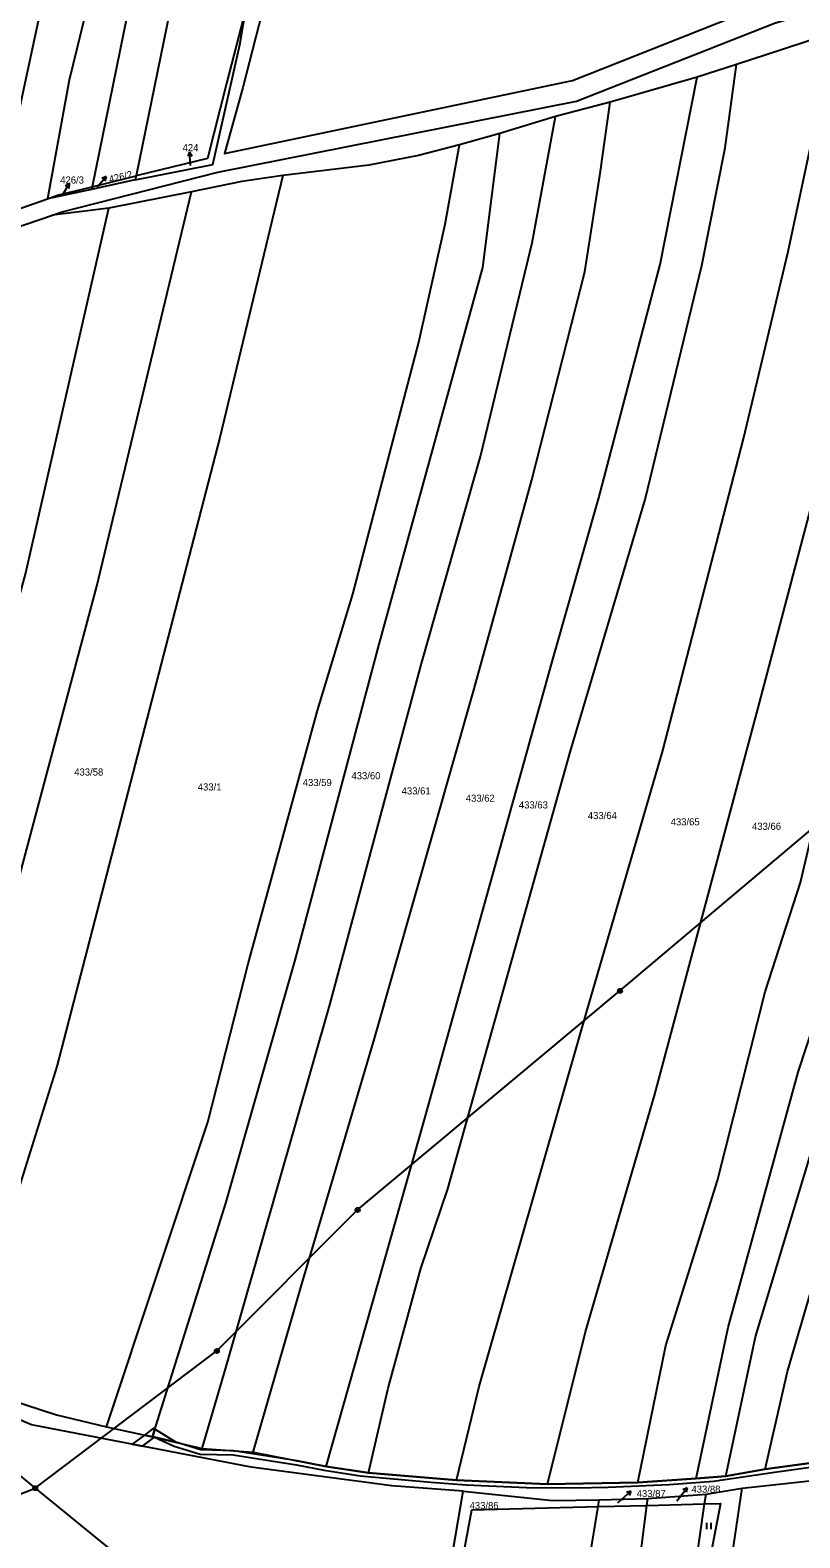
# Model space of a CAD drawing. Extents: x -757266 to -753360, y -1162585 to -1157740.
# Drawn here: x -753899.7 to -753715.2, y -1161564.9 to -1161203.3 of the extents above; entities that cross this region are included whole.
import ezdxf

# ---------------------------------------------------------------- set-up
doc = ezdxf.new("R2010")
doc.units = 0
for name, color, linetype in [('Hranice parcel', 7, 'Continuous'), ('Parcelní čísla', 7, 'Continuous'), ('Pop  PČ popisy', 7, 'Continuous'), ('Poz předměty', 7, 'Continuous'), ('Věcná břemena k části', 7, 'Continuous'), ('Značky kultur', 7, 'Continuous')]:
    doc.layers.add(name, color=color, linetype=linetype)

msp = doc.modelspace()

# ---------------------------------------------------------------- linework, layer by layer
at = {"layer": 'Hranice parcel'}
for p, q in [((-753730.39, -1161211.49), (-753739.87, -1161214.5)), ((-753739.87, -1161214.5), (-753760.68, -1161220.5)), ((-753760.68, -1161220.5), (-753773.8, -1161223.97)), ((-753773.8, -1161223.97), (-753787.14, -1161228.04)), ((-753787.14, -1161228.04), (-753796.83, -1161230.76)), ((-753884.85, -1161240.81), (-753874.28, -1161238.21)), ((-753874.28, -1161238.21), (-753874.48, -1161239.19)), ((-753884.98, -1161241.46), (-753895.56, -1161243.71)), ((-753874.48, -1161239.19), (-753884.98, -1161241.46)), ((-753884.85, -1161240.81), (-753884.98, -1161241.46)), ((-753907.87, -1161248.01), (-753895.56, -1161243.71)), ((-753860.99, -1161242.04), (-753880.81, -1161245.93)), ((-753903.94, -1161250.88), (-753894.35, -1161247.6)), ((-753880.81, -1161245.93), (-753894.35, -1161247.6)), ((-753881.39, -1161538.25), (-753870.35, -1161540.64)), ((-753870.35, -1161540.64), (-753858.48, -1161543.44)), ((-753858.48, -1161543.44), (-753846.25, -1161544.34)), ((-753846.25, -1161544.34), (-753828.77, -1161547.74)), ((-753828.77, -1161547.74), (-753818.6, -1161549.24)), ((-753818.6, -1161549.24), (-753797.5, -1161551.03)), ((-753733, -1161550.06), (-753723.57, -1161548.39)), ((-753723.57, -1161548.39), (-753707.07, -1161546.18)), ((-753797.5, -1161551.03), (-753775.74, -1161552)), ((-753775.74, -1161552), (-753754.07, -1161551.58)), ((-753754.07, -1161551.58), (-753740.07, -1161550.66)), ((-753740.07, -1161550.66), (-753733, -1161550.06)), ((-753729.05, -1161552.99), (-753701.24, -1161549.87)), ((-753763.6, -1161557.39), (-753763.33, -1161555.77)), ((-753763.33, -1161555.77), (-753751.63, -1161555.43)), ((-753751.89, -1161557.09), (-753751.63, -1161555.43)), ((-753751.63, -1161555.43), (-753737.73, -1161554.38)), ((-753738.06, -1161556.74), (-753737.73, -1161554.38)), ((-753737.73, -1161554.38), (-753729.05, -1161552.99)), ((-753763.6, -1161557.39), (-753751.89, -1161557.09)), ((-753751.89, -1161557.09), (-753738.06, -1161556.74))]:
    msp.add_line(p, q, dxfattribs=at)
for points in [[(-753760.2, -1160676.93), (-753763.36, -1160689.01), (-753769.15, -1160705.38), (-753790.87, -1160787.46), (-753829.23, -1160932.91), (-753840.46, -1160981.76), (-753852.3, -1161028.54), (-753863.37, -1161067.84), (-753893.25, -1161180.16), (-753907.87, -1161248.01)], [(-753751.53, -1160686.65), (-753761.52, -1160717.14), (-753776.71, -1160767.63), (-753785.14, -1160803.91), (-753792.35, -1160831.22), (-753809.69, -1160896.78), (-753817.51, -1160926.03), (-753820.58, -1160942.58), (-753847.62, -1161049.45), (-753875.17, -1161153.16), (-753890.36, -1161215.25), (-753895.56, -1161243.71)], [(-753743.71, -1160693.8), (-753753.4, -1160723.43), (-753768.69, -1160777.91), (-753783.02, -1160830.03), (-753784.83, -1160839.44), (-753796.68, -1160881.02), (-753818.67, -1160974.67), (-753839.78, -1161056.59), (-753861.4, -1161133.97), (-753864.39, -1161150.81), (-753876.53, -1161200.05), (-753884.85, -1161240.81)], [(-753734.79, -1160701.95), (-753752, -1160752.71), (-753762.45, -1160792.65), (-753767.84, -1160812.44), (-753784.69, -1160879.85), (-753807.09, -1160969.37), (-753829.14, -1161056.07), (-753859.63, -1161166.55), (-753874.28, -1161238.21)], [(-753718.69, -1160716.69), (-753725.37, -1160746.24), (-753742.27, -1160809.64), (-753763.26, -1160884.69), (-753769.39, -1160906.26), (-753781.18, -1160955.34), (-753794.18, -1161005.77), (-753805.66, -1161049.9), (-753815.66, -1161088), (-753848.71, -1161217.04), (-753853.07, -1161232.85), (-753769.73, -1161215.34), (-753723.33, -1161196.91)], [(-753894.35, -1161247.6), (-753892.04, -1161246.81), (-753854.68, -1161237.3), (-753768.78, -1161220.31), (-753721.32, -1161201.55), (-753679.35, -1161188.8)], [(-753874.48, -1161239.19), (-753855.94, -1161235.51), (-753849.47, -1161206.79), (-753847.92, -1161197.83)], [(-753847.92, -1161197.83), (-753852.59, -1161216.05), (-753857.21, -1161234.01), (-753874.28, -1161238.21)], [(-753797.5, -1161551.03), (-753792.12, -1161528.59), (-753766.01, -1161437.75), (-753748.08, -1161376.04), (-753728.77, -1161301.28), (-753718.01, -1161256.38), (-753712.22, -1161228.98), (-753708.21, -1161204.25)], [(-753708.21, -1161204.25), (-753719.15, -1161207.84), (-753730.39, -1161211.49)], [(-753775.74, -1161552), (-753766.57, -1161515.45), (-753750.05, -1161458.75), (-753724.93, -1161364.59), (-753696.19, -1161255.47), (-753681.85, -1161206.42)], [(-753818.6, -1161549.24), (-753813.92, -1161529), (-753806.07, -1161500.26), (-753799.62, -1161481.14), (-753790.63, -1161449.15), (-753770.25, -1161376.47), (-753752.28, -1161315.84), (-753738.73, -1161259.69), (-753733.16, -1161231.45), (-753730.39, -1161211.49)], [(-753828.77, -1161547.74), (-753805.31, -1161465.11), (-753774.34, -1161353.87), (-753763.43, -1161315.4), (-753748.69, -1161259.49), (-753739.87, -1161214.5)], [(-753846.25, -1161544.34), (-753834.62, -1161504.27), (-753817.13, -1161445.12), (-753793.25, -1161361.24), (-753779.48, -1161311.09), (-753766.75, -1161261.26), (-753763.1, -1161237.64), (-753760.68, -1161220.5)], [(-753754.07, -1161551.58), (-753747.33, -1161518.72), (-753734.96, -1161479.2), (-753723.57, -1161433.94), (-753715.06, -1161407.7), (-753702.86, -1161355.5), (-753693.22, -1161323.47), (-753664.66, -1161220.9)], [(-753858.48, -1161543.44), (-753852.81, -1161524.12), (-753827.89, -1161437.01), (-753805.93, -1161355.19), (-753791.74, -1161305.55), (-753779.41, -1161254.26), (-753773.8, -1161223.97)], [(-753881.39, -1161538.25), (-753857.12, -1161465.2), (-753847.45, -1161427.16), (-753830.79, -1161366.41), (-753822.35, -1161338.51), (-753806.53, -1161278.07), (-753800.24, -1161249.8), (-753796.83, -1161230.76)], [(-753870.35, -1161540.64), (-753852.76, -1161484.57), (-753836.17, -1161426.35), (-753816.05, -1161350.55), (-753791.24, -1161260.16), (-753787.14, -1161228.04)], [(-753796.83, -1161230.76), (-753806.61, -1161233.33), (-753818.53, -1161235.62), (-753839.13, -1161238.15)], [(-753740.07, -1161550.66), (-753732.42, -1161514.41), (-753715.66, -1161453.19), (-753707.52, -1161428.4), (-753694.5, -1161378.57), (-753681.31, -1161332.03), (-753653.82, -1161229.11)], [(-753733, -1161550.06), (-753725.83, -1161516.67), (-753702.4, -1161438.8), (-753691.95, -1161398.63), (-753664.13, -1161293.57), (-753646.84, -1161233.83)], [(-753839.13, -1161238.15), (-753854.19, -1161300.93), (-753873.38, -1161374.97), (-753893.26, -1161451.79), (-753902.5, -1161481.26), (-753918.94, -1161527.08)], [(-753839.13, -1161238.15), (-753848.94, -1161239.57), (-753860.99, -1161242.04)], [(-753895.56, -1161243.71), (-753893.11, -1161242.85), (-753884.85, -1161240.81)], [(-753723.57, -1161548.39), (-753718.22, -1161524.98), (-753695.42, -1161447), (-753680.06, -1161390.72), (-753668.66, -1161346.27), (-753662.61, -1161328.11), (-753638.52, -1161238.89)], [(-753936.64, -1161522.26), (-753919.43, -1161466.26), (-753904.28, -1161414.04), (-753883.73, -1161336.61), (-753860.99, -1161242.04)], [(-753953.91, -1161518.91), (-753930.05, -1161437.3), (-753912.76, -1161377.21), (-753900.83, -1161333.77), (-753880.81, -1161245.93)], [(-753795.88, -1161553.71), (-753813.05, -1161552.41), (-753846.71, -1161547.93), (-753899.38, -1161537.75), (-753916.79, -1161530.4), (-753943.36, -1161524.2), (-753989.2, -1161516.78), (-754021.68, -1161513.64), (-754039.86, -1161514.29)], [(-753918.94, -1161527.08), (-753893.35, -1161535.38), (-753881.39, -1161538.25)], [(-753853.01, -1161854.6), (-753834.22, -1161755.56), (-753819.24, -1161671.59), (-753805.17, -1161608.13), (-753795.88, -1161553.71)], [(-753795.88, -1161553.71), (-753774.45, -1161555.89), (-753763.33, -1161555.77)], [(-753781.14, -1161853.2), (-753779.12, -1161836.95), (-753772.83, -1161799.15), (-753760.9, -1161731.41), (-753751.27, -1161674.59), (-753740.11, -1161621.69), (-753735.36, -1161595.63), (-753729.05, -1161552.99)], [(-753852.33, -1161854.77), (-753829.27, -1161746.71), (-753818.8, -1161691.95), (-753793.83, -1161558.16), (-753763.6, -1161557.39)], [(-753820.78, -1161862.89), (-753812.31, -1161828.97), (-753806.38, -1161789.94), (-753797.13, -1161740.96), (-753784.39, -1161666.64), (-753772.7, -1161612.99), (-753763.6, -1161557.39)], [(-753808.18, -1161862.47), (-753806.23, -1161853.69), (-753798.92, -1161823.4), (-753790.17, -1161769.19), (-753777.27, -1161701.72), (-753767.54, -1161648.82), (-753761.62, -1161618.89), (-753753.12, -1161566.55), (-753751.89, -1161557.09)], [(-753738.06, -1161556.74), (-753734.28, -1161556.65), (-753773.3, -1161759.91)], [(-753773.3, -1161759.91), (-753765.33, -1161712.68), (-753752.42, -1161646.18), (-753744.71, -1161603.68), (-753738.06, -1161556.74)]]:
    msp.add_lwpolyline(points, dxfattribs=at)
at = {"layer": 'Pop  PČ popisy'}
for p, q in [((-753861.469, -1161232.486), (-753861.899, -1161233.52)), ((-753861.26, -1161235.48), (-753861.469, -1161232.486)), ((-753861.469, -1161232.486), (-753860.9, -1161233.45)), ((-753861.24, -1161235.76), (-753861.26, -1161235.48)), ((-753891.85, -1161242.66), (-753890.304, -1161240.088)), ((-753890.304, -1161240.088), (-753891.249, -1161240.688)), ((-753890.304, -1161240.088), (-753890.391, -1161241.204)), ((-753883.59, -1161240.82), (-753883.44, -1161240.65)), ((-753883.44, -1161240.65), (-753881.471, -1161238.385)), ((-753881.471, -1161238.385), (-753882.506, -1161238.812)), ((-753881.471, -1161238.385), (-753881.75, -1161239.469)), ((-753891.89, -1161242.73), (-753891.85, -1161242.66)), ((-753758.84, -1161556.49), (-753757.97, -1161555.7)), ((-753757.97, -1161555.7), (-753755.74, -1161553.692)), ((-753755.74, -1161553.692), (-753756.819, -1161553.99)), ((-753755.74, -1161553.692), (-753756.149, -1161554.734)), ((-753744.69, -1161555.98), (-753744.1, -1161555.23)), ((-753744.1, -1161555.23), (-753742.252, -1161552.865)), ((-753742.252, -1161552.865), (-753743.264, -1161553.346)), ((-753742.252, -1161552.865), (-753742.474, -1161553.963))]:
    msp.add_line(p, q, dxfattribs=at)
at = {"layer": 'Poz předměty'}
for p, q in [((-753758.35, -1161433.68), (-753674.07, -1161362.48)), ((-753821.2, -1161486.22), (-753758.35, -1161433.68)), ((-753854.93, -1161520.04), (-753821.2, -1161486.22)), ((-753966.25, -1161497.45), (-753898.46, -1161552.97)), ((-753898.46, -1161552.97), (-753854.93, -1161520.04)), ((-753959.85, -1161577.06), (-753898.46, -1161552.97)), ((-753898.46, -1161552.97), (-753823.11, -1161614.27))]:
    msp.add_line(p, q, dxfattribs=at)
for centre, radius in [((-753758.3534, -1161433.6799), 0.5), ((-753758.3534, -1161433.6799), 0.4), ((-753758.3534, -1161433.6799), 0.3), ((-753758.3534, -1161433.6799), 0.2), ((-753758.3534, -1161433.6799), 0.1), ((-753821.2034, -1161486.2199), 0.5), ((-753821.2034, -1161486.2199), 0.4), ((-753821.2034, -1161486.2199), 0.3), ((-753821.2034, -1161486.2199), 0.2), ((-753821.2034, -1161486.2199), 0.1), ((-753854.9334, -1161520.0399), 0.5), ((-753854.9334, -1161520.0399), 0.4), ((-753854.9334, -1161520.0399), 0.3), ((-753854.9334, -1161520.0399), 0.2), ((-753854.9334, -1161520.0399), 0.1), ((-753898.4634, -1161552.9699), 0.5), ((-753898.4634, -1161552.9699), 0.4), ((-753898.4634, -1161552.9699), 0.3), ((-753898.4634, -1161552.9699), 0.2), ((-753898.4634, -1161552.9699), 0.1)]:
    msp.add_circle(centre, radius, dxfattribs=at)
at = {"layer": 'Věcná břemena k části'}
for points in [[(-753869.88, -1161540.75), (-753870.35, -1161540.64), (-753872.29, -1161540.22), (-753875.22, -1161542.42), (-753872.72, -1161542.9)], [(-753872.29, -1161540.22), (-753870.35, -1161540.64), (-753869.77, -1161538.79), (-753870.1, -1161538.58)], [(-753869.77, -1161538.79), (-753870.35, -1161540.64), (-753869.88, -1161540.75), (-753864.76, -1161541.96)]]:
    msp.add_lwpolyline(points, close=True, dxfattribs=at)
msp.add_lwpolyline([(-753707.07, -1161546.18), (-753723.57, -1161548.39), (-753733, -1161550.06), (-753740.07, -1161550.66), (-753754.07, -1161551.58), (-753775.74, -1161552), (-753797.5, -1161551.03), (-753818.6, -1161549.24), (-753828.77, -1161547.74), (-753835.67, -1161546.4), (-753850.94, -1161543.99), (-753858.78, -1161543.79), (-753864.76, -1161541.96), (-753869.88, -1161540.75), (-753865.14, -1161542.89), (-753858.94, -1161544.79), (-753851.04, -1161544.99), (-753835.83, -1161547.39), (-753829.26, -1161548.67), (-753820.57, -1161549.96), (-753803.68, -1161551.51), (-753795.16, -1161552.14), (-753780.72, -1161552.78), (-753769.28, -1161552.87), (-753761.17, -1161552.72), (-753746.55, -1161552.09), (-753735.96, -1161551.31), (-753721.33, -1161549.1), (-753712.11, -1161547.86)], dxfattribs=at)
at = {"layer": 'Značky kultur'}
for p, q in [((-753737.531, -1161562.76), (-753737.531, -1161561.26)), ((-753736.53, -1161562.76), (-753736.53, -1161561.26))]:
    msp.add_line(p, q, dxfattribs=at)

# ---------------------------------------------------------------- texts
at = {"layer": 'Parcelní čísla'}
for s, p in [('424', (-753863.15, -1161232.3)), ('426/3', (-753892.47, -1161240.05)), ('433/58', (-753889.11, -1161382.04)), ('433/59', (-753834.36, -1161384.56)), ('433/60', (-753822.69, -1161382.92)), ('433/1', (-753859.52, -1161385.62)), ('433/61', (-753810.66, -1161386.57)), ('433/62', (-753795.3, -1161388.32)), ('433/63', (-753782.57, -1161389.93)), ('433/64', (-753766.05, -1161392.49)), ('433/65', (-753746.2, -1161393.99)), ('433/66', (-753726.7, -1161395.06)), ('433/88', (-753741.22, -1161554.05)), ('433/86', (-753794.38, -1161557.97)), ('433/87', (-753754.34, -1161555.1))]:
    msp.add_text(s, height=1.7, dxfattribs=at).set_placement(p)
msp.add_text('426/2', height=1.7, rotation=13, dxfattribs=at).set_placement((-753880.588, -1161239.898))

doc.saveas('drawing.dxf')
